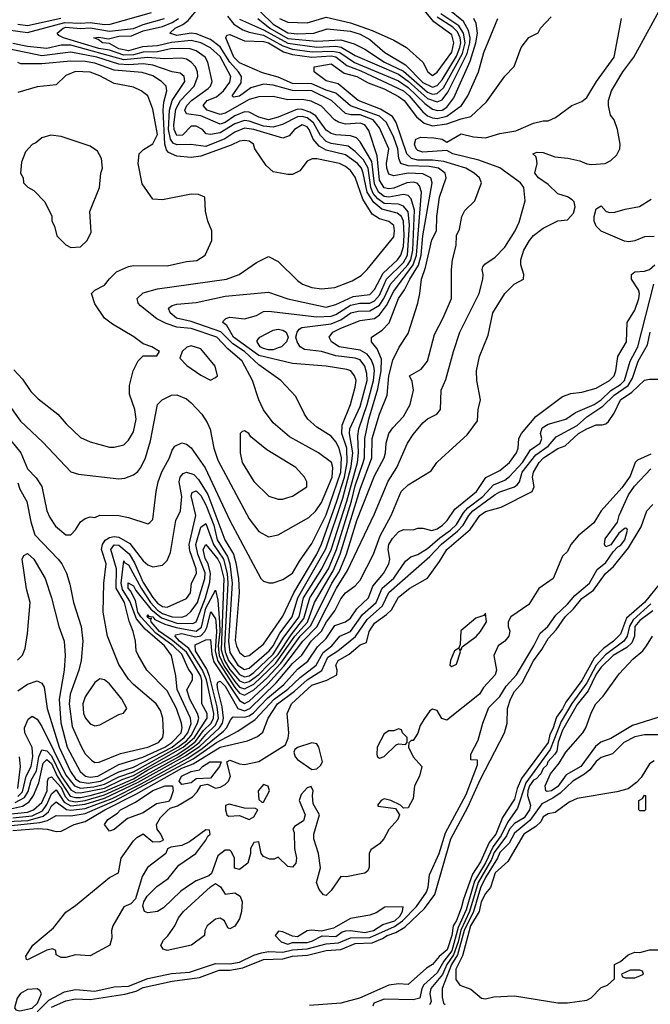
# Model space of a CAD drawing. Header units: inches. Extents: x 2348341 to 2479810, y 460419 to 613669.
# Tile 556 of 656: x 2436338 to 2438954, y 550505 to 554586. Entities that reach past the tile are written whole.
import ezdxf

# ---------------------------------------------------------------- set-up
doc = ezdxf.new("R2010")
doc.units = ezdxf.units.IN
doc.header["$MEASUREMENT"] = 0
doc.layers.add('C4535', color=7, linetype='Continuous')

msp = doc.modelspace()

# ---------------------------------------------------------------- linework, layer by layer
at = {"layer": 'C4535', "color": 2}
for points, elevation in [([(2436310, 551276.9), (2436390, 551286.1), (2436433, 551307), (2436450, 551332.4), (2436470, 551376.5), (2436490, 551393), (2436522.2, 551342.2), (2436550, 551327.4), (2436610, 551333.7), (2436690, 551358.9), (2436830, 551424.8), (2437025.9, 551534.1), (2437085.6, 551574.4), (2437166.5, 551650), (2437179.3, 551670), (2437183.4, 551690), (2437177.8, 551737.8), (2437160.2, 551810), (2437157.2, 551830), (2437160.5, 551839.5), (2437170, 551844.6), (2437190, 551822.6), (2437243.6, 551730), (2437270, 551721.2), (2437293.3, 551730), (2437402.5, 551837.4), (2437470, 551916.5), (2437507.9, 551952.1), (2437547.1, 552010), (2437589.4, 552050.6), (2437610.8, 552090), (2437644.8, 552135.2), (2437670, 552184.9), (2437690, 552210.6), (2437730, 552238.8), (2437750, 552262.8), (2437806, 552370), (2437833.4, 552446.6), (2437878.4, 552530), (2437920.9, 552630), (2437950, 552658), (2438044.7, 552715.3), (2438068.7, 552750), (2438088.7, 552770), (2438194.8, 552865.2), (2438236.5, 552923.5), (2438239.3, 552970), (2438249, 553010), (2438234, 553090), (2438233.2, 553130), (2438246, 553190), (2438282, 553278), (2438301.2, 553370), (2438350, 553451.3), (2438388.7, 553490), (2438428, 553510), (2438428.7, 553530), (2438417.2, 553570), (2438417.2, 553590), (2438429.3, 553630), (2438453.2, 553670), (2438470, 553690.8), (2438510, 553721), (2438570, 553751.3), (2438610, 553756), (2438635.8, 553784.2), (2438642.9, 553810), (2438637.6, 553830), (2438630, 553839.5), (2438611.1, 553851.1), (2438570, 553863.6), (2438530, 553902.9), (2438489.5, 553930), (2438475.1, 553950), (2438484, 553990), (2438482, 554010), (2438479, 554019), (2438466, 554030), (2438484, 554036), (2438510, 554034.9), (2438557.3, 554017.3), (2438612.1, 554012.1), (2438661.1, 554001.1), (2438690, 553988.2), (2438710, 553986), (2438766, 553990), (2438790, 554002), (2438814.6, 554025.4), (2438828, 554050), (2438828.7, 554070), (2438817.2, 554130), (2438804, 554170), (2438789.2, 554190), (2438781.2, 554230), (2438780.9, 554250), (2438792.3, 554290), (2438839.5, 554370), (2438885.6, 554430), (2439006.3, 554650)], 34), ([(2437250, 554588.2), (2437350, 554543.3), (2437450, 554487.8), (2437570, 554471.3), (2437650, 554475.4), (2437671.6, 554471.6), (2437730, 554437.1), (2437910, 554359.5), (2437950, 554330.8), (2438030, 554259.4), (2438070, 554245.6), (2438090, 554253.6), (2438114.2, 554285.8), (2438194, 554446), (2438205.5, 554490), (2438206.7, 554510), (2438200.3, 554540.3), (2438178.4, 554578.4), (2438114.7, 554630)], 54), ([(2437416.3, 554590), (2437450, 554574.9), (2437530, 554573), (2437610, 554595.6), (2437710, 554572.6), (2437800.2, 554540.2), (2437890, 554500.3), (2437942, 554470), (2438010.7, 554410), (2438031, 554370), (2438050, 554354.8), (2438070, 554368.2), (2438130, 554450.6), (2438139.3, 554490), (2438130, 554522.4), (2438056.5, 554576.5), (2438012.1, 554630)], 66), ([(2436287.4, 551312.6), (2436350, 551325.6), (2436376.7, 551343.3), (2436394.7, 551370), (2436417.6, 551422.4), (2436436, 551504), (2436450, 551518.9), (2436470, 551502.4), (2436493.6, 551450), (2436547.9, 551367.9), (2436570, 551361.9), (2436590, 551362.4), (2436630.6, 551370.6), (2436690, 551386.3), (2436810, 551439.6), (2436870, 551476.4), (2436990, 551538.9), (2437037.6, 551570), (2437066.7, 551593.3), (2437101.2, 551638.8), (2437131.8, 551670), (2437142.2, 551690), (2437143, 551710), (2437112.8, 551850), (2437097, 551890), (2437039.7, 551979.7), (2437001.4, 552010), (2436983.1, 552030), (2436984.2, 552035.8), (2437010, 552041.6), (2437067.3, 552027.3), (2437090, 552031.5), (2437106.7, 552050), (2437113.8, 552066.2), (2437131.3, 552131.3), (2437150, 552102), (2437151.4, 552091.5), (2437154.5, 552050), (2437148.9, 551970), (2437158.6, 551930), (2437230, 551817.2), (2437250, 551794.5), (2437270, 551786.2), (2437310, 551808.1), (2437363.3, 551856.7), (2437421.6, 551918.4), (2437502, 552030), (2437545.7, 552074.3), (2437633.3, 552250), (2437662.9, 552297.2), (2437693.6, 552370), (2437736.8, 552510), (2437810, 552694.8), (2437849.7, 552770), (2437855.6, 552790), (2437857.6, 552830), (2437869.6, 552870), (2437885.6, 552894.4), (2437930, 552940.7), (2437957.6, 552990), (2437971.8, 553050), (2437965.8, 553085.8), (2437955.3, 553110), (2438003.3, 553136.7), (2438029.5, 553170.5), (2438058.9, 553281.1), (2438095.1, 553350), (2438129.2, 553430), (2438129.2, 553550), (2438133.2, 553590), (2438149.3, 553650), (2438149.6, 553690.4), (2438162, 553718), (2438172.7, 553770), (2438184.8, 553795.2), (2438225.6, 553834.4), (2438254, 553910), (2438245.2, 553930), (2438222.7, 553950), (2438189.2, 553970), (2438097.1, 553997.1), (2438050, 554003), (2437990, 554003.2), (2437963, 554010), (2437943.5, 554030), (2437899.1, 554159.1), (2437884.7, 554184.7), (2437834.1, 554214.1), (2437742.4, 554250), (2437659.3, 554319.3), (2437610, 554332), (2437559, 554370), (2437559, 554390), (2437630, 554402), (2437683.7, 554363.7), (2437737.1, 554350), (2437784.1, 554324.1), (2437850, 554298.4), (2437910, 554267.7), (2437932.4, 554250), (2437983.4, 554183.4), (2438016.3, 554156.3), (2438050, 554146), (2438110, 554153.4), (2438170, 554174.9), (2438210, 554183.8), (2438275.1, 554244.9), (2438350, 554352), (2438388.9, 554391.1), (2438418, 554470), (2438450, 554512), (2438488.4, 554531.6), (2438498, 554550), (2438543.1, 554596.9)], 42), ([(2436290, 554543.6), (2436370, 554532.9), (2436525.8, 554574.2), (2436590, 554570.7), (2436630, 554574), (2436690, 554565.1), (2436712.7, 554567.3), (2436884.2, 554615.8)], 62), ([(2436290, 551293), (2436370, 551301.3), (2436395.4, 551310), (2436430, 551341.5), (2436452.3, 551390), (2436452.8, 551430), (2436458, 551442), (2436470, 551447.2), (2436510, 551403.8), (2436526.3, 551366.3), (2436541.5, 551350), (2436570, 551344.2), (2436610, 551349.7), (2436690, 551372.5), (2436812, 551428), (2436996.9, 551530), (2437058.3, 551570), (2437082.8, 551590), (2437110, 551623.3), (2437150, 551661.3), (2437162.8, 551690), (2437157.1, 551737.1), (2437124.9, 551864.9), (2437114, 551894), (2437067.3, 551970), (2437065.6, 551994.4), (2437110, 552015.9), (2437130, 552016), (2437135.4, 551955.4), (2437143.7, 551923.7), (2437250, 551763.5), (2437270, 551752), (2437290, 551761.1), (2437367.1, 551832.9), (2437434.2, 551905.8), (2437512.3, 552010), (2437570.8, 552069.2), (2437651.6, 552230), (2437697.3, 552302.7), (2437810, 552537.3), (2437866.9, 552673.1), (2437902.9, 552730), (2437946.6, 552830), (2437970, 552866.8), (2438010, 552914.8), (2438030, 552930.8), (2438068.7, 552950), (2438084, 552970), (2438086, 553050), (2438105.4, 553094.6), (2438137, 553210), (2438164.5, 553290), (2438243.6, 553450), (2438259.5, 553510), (2438260.9, 553530), (2438256, 553550), (2438259.3, 553560.7), (2438267.2, 553572.8), (2438310, 553600.7), (2438350, 553643), (2438393.3, 553710), (2438410, 553746), (2438434.8, 553834.8), (2438429.3, 553890), (2438415.1, 553910), (2438330, 553971.3), (2438243.1, 554003.1), (2438135.3, 554030), (2438110, 554043.7), (2438010, 554036.9), (2437990, 554043.6), (2437982.9, 554050), (2437975.1, 554070), (2437982, 554090), (2438001.5, 554098.5), (2438056.3, 554096.3), (2438090, 554091), (2438110, 554078), (2438170, 554113), (2438219.9, 554099.9), (2438270, 554096.4), (2438330, 554114.4), (2438395.6, 554124.4), (2438470, 554156), (2438510, 554166), (2438530, 554166), (2438560.2, 554179.8), (2438628, 554230), (2438670, 554246.8), (2438690, 554262.8), (2438731.2, 554330), (2438803.6, 554430), (2438834, 554590)], 38), ([(2436318.8, 551341.2), (2436357.7, 551362.3), (2436372.9, 551387.1), (2436385.8, 551434.2), (2436407.8, 551472.2), (2436418.1, 551530), (2436430, 551558.7), (2436450, 551554.7), (2436470, 551534.2), (2436510, 551451.8), (2436550, 551393.2), (2436570, 551382), (2436590, 551380.6), (2436690, 551401), (2436763.6, 551436.4), (2436810, 551452.8), (2437016.4, 551570), (2437062.9, 551610), (2437115.2, 551690), (2437115.7, 551710), (2437093.5, 551750), (2437093.7, 551846.3), (2437090, 551865.1), (2437030, 551964.1), (2436972.5, 552012.5), (2436918.1, 552050), (2436884, 552090), (2436881.5, 552098.5), (2436885.2, 552105.2), (2436877.1, 552102.9), (2436867.3, 552110), (2436870, 552120.7), (2436873, 552113), (2436890, 552110.8), (2436899, 552099), (2436940.7, 552080.7), (2436986.7, 552066.7), (2437070, 552051.7), (2437092.1, 552067.9), (2437110, 552146), (2437150, 552221), (2437159.7, 552179.7), (2437167.2, 552087.2), (2437168, 552050), (2437161.3, 551990), (2437165.7, 551950), (2437185.7, 551905.7), (2437230, 551843), (2437250, 551819.5), (2437270, 551812.5), (2437310, 551831.9), (2437400.8, 551919.2), (2437479.6, 552030), (2437531.3, 552088.7), (2437561, 552170), (2437638.9, 552301.1), (2437668.1, 552370), (2437750, 552640.4), (2437798.9, 552770), (2437800.7, 552850), (2437830, 552950.7), (2437862.4, 553030), (2437869.8, 553110), (2437885.8, 553174.2), (2437911.9, 553228.1), (2437950, 553284.7), (2437989.5, 553410), (2437998.4, 553450), (2438004.2, 553510), (2438021.6, 553558.4), (2438047, 553673), (2438067.6, 553710), (2438068.4, 553770), (2438079.7, 553850), (2438106.6, 553930), (2438103, 553950), (2438075.1, 553970), (2438036.5, 553976.5), (2437950, 553980.2), (2437919.6, 553990), (2437910.7, 554010.7), (2437906.8, 554050), (2437890, 554097.4), (2437859.2, 554159.2), (2437830, 554185), (2437710, 554228.8), (2437650, 554280.3), (2437610, 554293), (2437550, 554320.2), (2437470, 554321.5), (2437410, 554347.7), (2437344.7, 554364.8), (2437250, 554406.8), (2437225.7, 554430), (2437193.2, 554510), (2437198, 554522), (2437210, 554524), (2437270, 554498), (2437350, 554494.6), (2437370, 554489.2), (2437432.5, 554452.4), (2437470, 554440.9), (2437550, 554430.6), (2437630, 554435.4), (2437650, 554431.9), (2437695.7, 554395.7), (2437753.6, 554373.6), (2437930, 554290.2), (2437954.2, 554270), (2438010, 554203.6), (2438030, 554187.3), (2438050, 554178.5), (2438070, 554176.3), (2438110, 554185.4), (2438170.7, 554229.3), (2438196.9, 554270), (2438240.7, 554370), (2438263.6, 554450), (2438320.9, 554590)], 46), ([(2436328.9, 551931.1), (2436350, 551952), (2436360.2, 551979.8), (2436370, 552042), (2436381.1, 552170), (2436366.3, 552226.3), (2436347.8, 552350), (2436354.8, 552365.2), (2436370, 552372.7), (2436396.4, 552350), (2436443.1, 552270), (2436470.4, 552190), (2436500.4, 552070), (2436522.4, 552010), (2436526.7, 551950), (2436522.6, 551890), (2436502.4, 551770), (2436508.1, 551671.9), (2436535.2, 551570), (2436589.1, 551470), (2436610.7, 551450), (2436630, 551446.1), (2436662, 551450), (2436750, 551498), (2436848.5, 551528.5), (2436940.7, 551570), (2436969.8, 551590), (2437007.6, 551630), (2437012.7, 551650), (2437009.7, 551670), (2436988.3, 551730), (2436950, 551803.7), (2436866, 551890), (2436828.9, 551951.1), (2436821.2, 551970), (2436819, 552010), (2436809.2, 552050), (2436792.5, 552092.5), (2436772.7, 552170), (2436738.8, 552230), (2436740.2, 552310), (2436716.4, 552390), (2436730, 552408.8), (2436750, 552407.2), (2436792.3, 552372.3), (2436814.4, 552334.4), (2436850, 552252.9), (2436890, 552190.3), (2436910, 552167.6), (2436930, 552154), (2436950, 552150.3), (2437030, 552186), (2437047, 552210), (2437051.3, 552250), (2437071, 552290), (2437069.6, 552310), (2437043.6, 552383.6), (2437041.6, 552410), (2437068.2, 552530), (2437050, 552612), (2437053.8, 552626.2), (2437070, 552632.4), (2437090, 552614), (2437110, 552575.3), (2437142.7, 552490), (2437157.7, 552430), (2437200.1, 552360.1), (2437209.1, 552330), (2437220.1, 552250), (2437204.4, 552010), (2437210, 551962.6), (2437243.5, 551910), (2437270, 551892.3), (2437290, 551897.8), (2437372.3, 551970), (2437390, 551990.3), (2437417.5, 552042.5), (2437468.9, 552110), (2437492.2, 552190), (2437608, 552392), (2437678.2, 552601.9), (2437713.7, 552733.7), (2437720.2, 552790), (2437706, 552870), (2437707.3, 552890), (2437750, 552982.4), (2437779.5, 553090), (2437778.6, 553118.6), (2437770, 553149.4), (2437750, 553175.3), (2437730, 553182.8), (2437650, 553192.7), (2437590, 553209.8), (2437519.1, 553219.1), (2437501.6, 553230), (2437489.3, 553250), (2437484, 553270), (2437489, 553290), (2437497.2, 553302.8), (2437509, 553310), (2437630, 553325.4), (2437670, 553341.8), (2437712, 553370), (2437742, 553378), (2437790, 553379.3), (2437830, 553402.3), (2437849.2, 553430), (2437876.5, 553490), (2437948.6, 553570), (2437959.9, 553590), (2437968.2, 553630), (2437975.4, 553795.4), (2437962.6, 553842.6), (2437950, 553856.3), (2437930, 553860.4), (2437870, 553850.6), (2437850, 553852.3), (2437827.1, 553870), (2437810, 553905.1), (2437798.4, 553998.4), (2437750, 554079.5), (2437735.8, 554095.8), (2437710, 554104.8), (2437650, 554107.6), (2437630, 554113.5), (2437610, 554127.1), (2437566.7, 554186.7), (2437542.3, 554202.3), (2437510, 554213.6), (2437490, 554214.6), (2437410, 554180.9), (2437370, 554171.1), (2437330, 554182), (2437290, 554202), (2437270, 554203.1), (2437230, 554187.2), (2437190, 554159.4), (2437170, 554152.7), (2437090, 554187.2), (2437030, 554195.1), (2437022.6, 554210), (2437031.2, 554230), (2437051.2, 554250), (2437119.5, 554300.5), (2437129.6, 554310), (2437137, 554330), (2437118.4, 554410), (2437107.3, 554430), (2437070, 554456), (2437044.9, 554464.9), (2436970, 554465.7), (2436910, 554452.2), (2436850, 554451), (2436810, 554439.2), (2436770, 554437.8), (2436710, 554458.6), (2436666.7, 554466.7), (2436519.3, 554510), (2436500.1, 554520.1), (2436493.6, 554530), (2436518, 554550), (2436530, 554553.9), (2436590, 554549.4), (2436630, 554552.3), (2436710, 554537.6), (2436810, 554549.4), (2436850, 554566.1), (2436938.7, 554590)], 58), ([(2436330, 551366.4), (2436350, 551385.2), (2436364.3, 551450), (2436385, 551490), (2436392.1, 551532.1), (2436390, 551568.7), (2436359.7, 551630), (2436358.4, 551650), (2436372.9, 551687.1), (2436390, 551698.8), (2436410, 551686), (2436430, 551655.5), (2436530, 551455), (2436565.2, 551410), (2436590, 551400.9), (2436645.8, 551405.8), (2436690, 551417.2), (2436750, 551447.5), (2436810, 551468.2), (2436994.3, 551570), (2437030, 551597.3), (2437050, 551619), (2437076.3, 551670), (2437081.5, 551690), (2437075.5, 551710), (2437043.5, 551770), (2437031.5, 551808.5), (2437054.7, 551850), (2437055.3, 551870), (2437037.1, 551897.1), (2437010, 551956.5), (2436974.4, 551990), (2436902.5, 552042.5), (2436840.2, 552110), (2436828.5, 552130), (2436818, 552178), (2436798.2, 552218.1), (2436787.7, 552230), (2436788.6, 552251.4), (2436810, 552239.6), (2436820.1, 552220.1), (2436882.4, 552142.4), (2436926.8, 552106.8), (2436990, 552085), (2437056.5, 552083.5), (2437069.8, 552090.2), (2437075.8, 552104.2), (2437108.7, 552190), (2437126.3, 552253.7), (2437129.9, 552290), (2437119.6, 552330), (2437107.4, 552352.6), (2437099.2, 552390), (2437110, 552410.3), (2437160.1, 552350), (2437170.1, 552330), (2437184.3, 552270), (2437174.4, 551974.4), (2437187.5, 551930), (2437210, 551892.1), (2437250, 551845), (2437270, 551837), (2437290, 551842.1), (2437330, 551872), (2437410, 551954.1), (2437463.6, 552036.4), (2437516.7, 552103.3), (2437541.3, 552190), (2437618.9, 552310), (2437652.7, 552390), (2437714.6, 552590), (2437730, 552653.7), (2437763.2, 552750), (2437767.9, 552770), (2437769.9, 552850.1), (2437786.2, 552930), (2437823.8, 553056.2), (2437837.3, 553130), (2437838.5, 553178.5), (2437820.9, 553220.9), (2437798, 553250), (2437797.2, 553270), (2437841.7, 553298.3), (2437871.1, 553328.9), (2437909.8, 553430), (2437934.8, 553465.2), (2437956.2, 553510), (2437992.2, 553567.8), (2438003.4, 553610), (2438010.7, 553690), (2438048.4, 553910), (2438043.6, 553930), (2438010, 553946.6), (2437950, 553949), (2437890, 553938.9), (2437870, 553945.6), (2437860.4, 553970), (2437859.8, 553990), (2437869.5, 554050.5), (2437830, 554137.6), (2437804, 554170), (2437750, 554191.1), (2437711.4, 554191.4), (2437690, 554197.2), (2437631.1, 554251.1), (2437550, 554290.6), (2437470, 554291.9), (2437390, 554314.4), (2437350, 554318.4), (2437296.3, 554303.7), (2437250, 554268.7), (2437224.4, 554264.4), (2437219.5, 554270), (2437256.3, 554323.7), (2437258, 554350), (2437245.8, 554370), (2437209.9, 554409.9), (2437170, 554472.8), (2437130, 554503.5), (2437070, 554526.5), (2437050, 554529.1), (2436990, 554519.8), (2436960.9, 554530), (2436982.4, 554550), (2437014.7, 554565.3), (2437037.6, 554582.4), (2437070, 554621.7)], 50), ([(2436330, 554566.4), (2436370, 554560.9), (2436508.2, 554591.8)], 66), ([(2436330, 551803.8), (2436370, 551832.2), (2436410, 551845.5), (2436430, 551836), (2436439, 551819), (2436451.6, 551730), (2436502.5, 551570), (2436549.4, 551470), (2436570, 551439.7), (2436586.9, 551426.9), (2436621.8, 551421.8), (2436672.8, 551430), (2436750, 551468.5), (2436810, 551487.6), (2436971.1, 551570), (2437020.5, 551610), (2437035.6, 551630), (2437048.8, 551668.8), (2437047, 551690), (2436991.5, 551810), (2436985.6, 551865.6), (2436968, 551950), (2436939.2, 551990), (2436859.2, 552059.2), (2436822.7, 552102.7), (2436795.4, 552175.4), (2436764.5, 552224.5), (2436759.6, 552250), (2436770, 552342.8), (2436774.6, 552334.6), (2436790, 552326), (2436841.5, 552230), (2436881.3, 552170), (2436910, 552138.4), (2436930, 552124.6), (2436970, 552111), (2437010, 552109.4), (2437030, 552116), (2437050, 552133.4), (2437075.8, 552170), (2437105.4, 552270), (2437107, 552293), (2437077.7, 552370), (2437068.1, 552410), (2437090, 552482), (2437110, 552497), (2437141.6, 552410), (2437182.9, 552350), (2437198.2, 552290), (2437202, 552250), (2437187.1, 551990), (2437190, 551966), (2437204.4, 551930), (2437250, 551870.9), (2437270, 551862.4), (2437290, 551866.4), (2437310, 551880.5), (2437390, 551956.1), (2437433.9, 552026.1), (2437496.7, 552110), (2437515.3, 552190), (2437591.9, 552310), (2437630, 552388.8), (2437694.4, 552590), (2437739.3, 552750), (2437743.4, 552790), (2437740.6, 552859.4), (2437744.8, 552890), (2437779.9, 552990), (2437805.6, 553090), (2437809.8, 553129.8), (2437806.5, 553150), (2437796.5, 553176.5), (2437779.7, 553199.7), (2437750, 553215.5), (2437662.7, 553230), (2437631.8, 553250), (2437621.2, 553270), (2437637.6, 553290), (2437670, 553306.5), (2437750, 553338.5), (2437810, 553347.6), (2437830, 553362.3), (2437859.3, 553400.6), (2437890, 553460.9), (2437970.6, 553569.4), (2437983.4, 553610), (2438004.2, 553870), (2437997.1, 553897.1), (2437987.3, 553907.3), (2437970, 553911.9), (2437944, 553910), (2437890, 553887.1), (2437870, 553884.4), (2437850, 553888.8), (2437830, 553920.9), (2437821.2, 554021.2), (2437786.5, 554126.5), (2437770, 554149.6), (2437750, 554156.4), (2437690, 554153.1), (2437660.3, 554160.3), (2437643.7, 554170), (2437590, 554227.6), (2437547.6, 554247.6), (2437510, 554255.3), (2437450, 554254), (2437390, 554267), (2437330, 554265.6), (2437290, 554255.1), (2437190, 554198.5), (2437170, 554192.1), (2437115.6, 554210), (2437098.7, 554230), (2437115.6, 554250), (2437153.9, 554266.1), (2437183.5, 554290), (2437210, 554326), (2437214.2, 554350), (2437170, 554432.9), (2437130, 554468.7), (2437090, 554488.9), (2437050, 554498.7), (2436968.4, 554491.6), (2436910, 554476.5), (2436847.2, 554472.8), (2436790, 554456.1), (2436750, 554465.3), (2436710, 554486.2), (2436682, 554490), (2436663.9, 554503.9), (2436646, 554510), (2436667, 554513), (2436706.4, 554506.4), (2436750, 554516.8), (2436802, 554518), (2436850, 554539.8), (2436930, 554557), (2436970, 554573.2), (2436996.8, 554590)], 54), ([(2437199.6, 554599.6), (2437226.6, 554566.6), (2437263.4, 554543.4), (2437290, 554533.2), (2437350, 554520.7), (2437430, 554477.7), (2437470, 554464), (2437551.6, 554451.6), (2437635.5, 554455.5), (2437665.7, 554450), (2437727.5, 554407.5), (2437910, 554332.3), (2437950, 554304.2), (2438018.1, 554238.1), (2438050, 554215), (2438071.3, 554208.7), (2438090, 554211.2), (2438110, 554222.4), (2438139, 554261), (2438206.7, 554413.3), (2438229.9, 554490), (2438236.8, 554530), (2438231.1, 554570), (2438222, 554590)], 50), ([(2437325.7, 554590), (2437376.3, 554550), (2437450, 554507.2), (2437570, 554496.8), (2437670, 554501.5), (2437725.8, 554485.8), (2437770, 554463.6), (2437851.8, 554410), (2437930, 554372.2), (2438030, 554285.8), (2438050, 554277), (2438070, 554279), (2438096.3, 554303.7), (2438174.7, 554445.3), (2438186.3, 554490), (2438179.6, 554530), (2438160.2, 554560.2), (2438085.7, 554610)], 58), ([(2437337.4, 554617.4), (2437390, 554567.3), (2437450, 554531), (2437490, 554527.4), (2437558, 554530), (2437612.9, 554547.1), (2437710, 554538), (2437750, 554525.4), (2437790, 554503.2), (2437852.7, 554450), (2437938.2, 554398.2), (2438010, 554325.5), (2438050, 554305.7), (2438070, 554312.3), (2438090, 554335.8), (2438150, 554434.4), (2438164.5, 554470), (2438167.5, 554490), (2438165.2, 554510), (2438154.5, 554534.5), (2438134.7, 554554.7), (2438070, 554595.9)], 62), ([(2436301.1, 552841.1), (2436343.1, 552790), (2436370, 552724), (2436406.2, 552686.2), (2436430.4, 552650.3), (2436450.4, 552550.4), (2436462.9, 552522.9), (2436486.1, 552486.1), (2436530, 552450.8), (2436550, 552451), (2436570, 552471.3), (2436590, 552504.7), (2436610, 552518), (2436630, 552524.7), (2436650, 552522), (2436670, 552532), (2436750, 552531), (2436790, 552522.8), (2436870, 552496), (2436878.6, 552501.4), (2436890, 552514), (2436904.5, 552630), (2436912.3, 552670), (2436927.9, 552712.1), (2436959, 552770), (2436970, 552802), (2436982, 552818), (2437010, 552831.3), (2437030, 552826), (2437050, 552811), (2437107.7, 552727.7), (2437210.3, 552510.3), (2437338, 552270), (2437350, 552258), (2437371.6, 552251.6), (2437390, 552251.3), (2437430, 552264.7), (2437470, 552291.3), (2437498.4, 552341.6), (2437550, 552414.8), (2437610, 552533.7), (2437670.4, 552710), (2437672.5, 552770), (2437663.9, 552810), (2437650, 552835.6), (2437630, 552859.5), (2437570, 552897.2), (2437534, 552930), (2437519, 552950), (2437483.1, 553023.1), (2437421.2, 553090), (2437330, 553154.5), (2437270, 553209.8), (2437222.2, 553242.2), (2437171.8, 553291.8), (2437050, 553334.6), (2436988.1, 553348.1), (2436961.6, 553370), (2436955.1, 553390), (2436970, 553401.6), (2436990, 553406.7), (2437070, 553413), (2437190, 553439.5), (2437370, 553456.4), (2437450, 553428.8), (2437610, 553394.6), (2437650, 553404.4), (2437721.9, 553438.1), (2437790, 553447.1), (2437810, 553467.2), (2437845.2, 553534.8), (2437904.7, 553590), (2437919.3, 553610), (2437930, 553646), (2437932.7, 553692.7), (2437930.5, 553750), (2437921.5, 553770), (2437903.6, 553783.6), (2437840.4, 553800.4), (2437807.2, 553827.2), (2437779.9, 553870), (2437763.4, 553950), (2437755.9, 553970), (2437739.8, 553990), (2437690, 554024.8), (2437610, 554044.4), (2437580.8, 554060.8), (2437555.6, 554090), (2437539.1, 554130), (2437530, 554141.3), (2437510, 554149.6), (2437478, 554130), (2437455.5, 554104.5), (2437430, 554095.1), (2437310, 554130.5), (2437270, 554135.7), (2437230, 554119.8), (2437188.4, 554091.6), (2437110, 554059.8), (2437048.6, 554068.6), (2436990, 554066.2), (2436974.4, 554074.4), (2436963.6, 554090), (2436956, 554130), (2436959.6, 554210), (2436969.9, 554250.1), (2437023.5, 554330), (2437020.7, 554350), (2437003.3, 554363.3), (2436970, 554369.7), (2436890, 554397.3), (2436850, 554402.2), (2436790, 554398.1), (2436750, 554400.8), (2436658.4, 554430), (2436550, 554451.4), (2436430, 554436.3), (2436290, 554464.6)], 66), ([(2436330, 552666), (2436339.2, 552639.2), (2436368, 552588), (2436383.9, 552503.9), (2436400.5, 552450), (2436497.3, 552350), (2436513, 552330), (2436532.1, 552292.1), (2436546.6, 552246.6), (2436561.6, 552170), (2436593.4, 552070), (2436599.3, 552010), (2436592.4, 551930), (2436583.7, 551890), (2436546.9, 551790), (2436543.2, 551750), (2436555.5, 551655.5), (2436593, 551573), (2436610, 551542.8), (2436635.9, 551515.9), (2436650, 551507.3), (2436667.9, 551507.9), (2436755.8, 551544.2), (2436869, 551570), (2436914.5, 551590), (2436931.8, 551610), (2436935.1, 551630), (2436931.8, 551690), (2436922.3, 551722.3), (2436904.5, 551750), (2436810, 551829.6), (2436790, 551852.3), (2436750, 551913.2), (2436702, 552030), (2436684.5, 552130), (2436686.6, 552250), (2436696.9, 552330), (2436678, 552390), (2436681, 552410), (2436692.1, 552427.9), (2436710, 552439.7), (2436730, 552443.5), (2436750, 552440.6), (2436794.9, 552414.9), (2436850, 552342), (2436870, 552326), (2436890, 552318), (2436930, 552324.7), (2436950, 552344.7), (2436963.3, 552376.7), (2436986, 552510), (2437005.2, 552550), (2437011, 552609), (2436999.2, 552670), (2437004, 552690), (2437015.5, 552704.5), (2437030, 552710.2), (2437060.7, 552700.7), (2437080.4, 552680.4), (2437118, 552618), (2437188.5, 552430), (2437224.3, 552370), (2437234.2, 552334.2), (2437246, 552270), (2437248.4, 552211.6), (2437232, 552012), (2437237, 551990), (2437250, 551963), (2437270, 551946.7), (2437290, 551950.4), (2437350, 551997.6), (2437430, 552112.7), (2437475.8, 552210), (2437570, 552370.3), (2437590, 552412.4), (2437654, 552590), (2437684.8, 552690), (2437696.1, 552750), (2437694.7, 552810), (2437674.6, 552870), (2437675.2, 552904.8), (2437710, 552991.3), (2437730, 553062), (2437733.3, 553090), (2437727, 553110), (2437712.3, 553130), (2437695.6, 553135.6), (2437610, 553149.7), (2437470, 553160.7), (2437330, 553193.2), (2437225, 553270), (2437197.8, 553317.8), (2437181.2, 553330), (2437183.2, 553336.8), (2437192.7, 553347.3), (2437210, 553353), (2437270, 553346), (2437320.9, 553359.1), (2437350, 553375.5), (2437370, 553378), (2437570, 553354.4), (2437630, 553356.3), (2437650, 553363.5), (2437710, 553402.7), (2437749.2, 553410.8), (2437790, 553411), (2437810, 553420.2), (2437830, 553444), (2437859.9, 553510), (2437930, 553579.7), (2437946.9, 553610), (2437955.5, 553735.5), (2437950, 553789.4), (2437930, 553813.3), (2437910, 553820.3), (2437850, 553824.3), (2437823.2, 553843.2), (2437805, 553865), (2437794.2, 553890), (2437784, 553970), (2437764.5, 554004.5), (2437730, 554039.2), (2437700.7, 554060.7), (2437630, 554071.7), (2437610, 554080.8), (2437585.7, 554105.7), (2437557.4, 554157.4), (2437530, 554178.1), (2437510, 554183.9), (2437490, 554182.6), (2437428.9, 554151.1), (2437390, 554140.6), (2437350, 554143.6), (2437290, 554165.2), (2437270, 554168.2), (2437230, 554153.2), (2437170, 554116.2), (2437130, 554109.7), (2437111.8, 554111.8), (2437096, 554130), (2437070, 554144.5), (2437050, 554143.7), (2437013.2, 554106.8), (2436990, 554106), (2436978.5, 554130), (2436977, 554150), (2436985.5, 554214.5), (2437005, 554250), (2437062.2, 554310), (2437076.8, 554350), (2437075.3, 554370), (2437066.9, 554390), (2437050, 554409.7), (2437030, 554422), (2437010, 554426.6), (2436937, 554423), (2436870, 554429.2), (2436770, 554419.5), (2436550, 554479.6), (2436510, 554479.5), (2436450, 554465.8), (2436370, 554474.8), (2436310, 554486.9)], 62), ([(2436283.1, 553003.1), (2436342, 552922), (2436434.6, 552834.6), (2436550, 552711.3), (2436582, 552702), (2436750, 552683), (2436774.2, 552685.8), (2436810, 552699.1), (2436827.7, 552712.3), (2436840.9, 552730), (2436859.5, 552770), (2436880.5, 552839.5), (2436909.5, 552990.5), (2436929.4, 553010.6), (2436968, 553030), (2436990, 553030.7), (2437030, 553014), (2437050, 552997.3), (2437094, 552950), (2437116.1, 552916.1), (2437128.3, 552888.3), (2437143.1, 552810), (2437159.9, 552759.9), (2437290, 552517.3), (2437330, 552464), (2437370, 552442.8), (2437410, 552450.8), (2437537.1, 552522.9), (2437566.6, 552550), (2437590, 552584), (2437634.8, 552690), (2437637.4, 552730), (2437630.9, 552750.9), (2437577.2, 552790), (2437456.9, 552856.9), (2437390, 552914), (2437350, 552968.7), (2437329.6, 553009.6), (2437303.7, 553090), (2437260.5, 553170), (2437201.7, 553221.7), (2437155.4, 553270), (2437050, 553305.7), (2436990, 553310.8), (2436945.7, 553325.7), (2436906.3, 553346.3), (2436839.5, 553399.5), (2436829.2, 553410), (2436826, 553430), (2436850, 553453), (2436909.6, 553470.4), (2437195.3, 553510), (2437248.7, 553530), (2437320.2, 553579.8), (2437370, 553604.7), (2437410, 553582.8), (2437490, 553504), (2437511, 553490), (2437550, 553475.5), (2437590, 553470.5), (2437644.8, 553475.2), (2437717.2, 553502.8), (2437754.2, 553525.8), (2437779, 553550), (2437890, 553686), (2437892.8, 553710), (2437890, 553732.3), (2437870, 553749.5), (2437830, 553760.5), (2437799.7, 553779.8), (2437761.8, 553841.8), (2437730, 553932.3), (2437710, 553960.7), (2437690, 553977.4), (2437664, 553990), (2437570, 554009.5), (2437550.6, 554009.4), (2437530, 553999), (2437500.4, 553959.6), (2437470, 553944.5), (2437450, 553943.7), (2437390, 553955.1), (2437361, 553981), (2437313.2, 554050), (2437308, 554070), (2437290, 554082), (2437270, 554085.2), (2437250, 554082), (2437214.9, 554065.1), (2437090, 554019.8), (2437050, 554014.7), (2436990, 554019.5), (2436955.6, 554035.6), (2436946.8, 554046.8), (2436940.3, 554070), (2436933.9, 554210), (2436936.4, 554243.6), (2436948, 554290), (2436945.1, 554310), (2436926.6, 554330), (2436890, 554352.8), (2436846.3, 554366.3), (2436730, 554375.7), (2436650, 554405.3), (2436610, 554412.2), (2436550, 554414), (2436430, 554402), (2436343.2, 554403.2), (2436330, 554408.7)], 70), ([(2436313.7, 553133.7), (2436350, 553096), (2436384.7, 553044.7), (2436414.2, 553014.2), (2436496, 552950), (2436530.8, 552910), (2436590, 552854), (2436630, 552836.3), (2436710, 552814), (2436730, 552814), (2436770, 552824), (2436790, 552842.8), (2436810, 552878), (2436820.9, 552930), (2436816, 552970), (2436792.9, 553032.9), (2436793.2, 553070), (2436809, 553130), (2436830, 553172), (2436850, 553192), (2436907.3, 553192.7), (2436918, 553210), (2436886, 553230), (2436850, 553242), (2436811.6, 553271.6), (2436723.2, 553323.2), (2436690, 553348.7), (2436650, 553408), (2436635.3, 553450), (2436650, 553464.7), (2436690, 553484.7), (2436710, 553511.3), (2436740.2, 553539.8), (2436790, 553562.8), (2436810, 553567.3), (2436950, 553564.9), (2437030, 553582.8), (2437072.5, 553587.5), (2437108, 553610), (2437135.3, 553670), (2437135.3, 553710), (2437118, 553750), (2437108.4, 553791.6), (2437106, 553850), (2437080.4, 553860.4), (2437050, 553862), (2436930, 553839), (2436890, 553842), (2436845.6, 553905.6), (2436829.4, 553989.4), (2436834, 554030), (2436852.1, 554047.9), (2436890, 554070.6), (2436909.7, 554110), (2436890, 554215.3), (2436869.3, 554269.3), (2436842, 554290), (2436810, 554306), (2436730, 554320.9), (2436670, 554353), (2436630, 554367.8), (2436569.1, 554370.9), (2436530, 554354.5), (2436490, 554316), (2436410, 554307.3), (2436330, 554284)], 74), ([(2438970, 553687.6), (2438930, 553685.6), (2438890, 553669.6), (2438864.8, 553664.8), (2438847.3, 553667.3), (2438750, 553709.3), (2438729, 553730), (2438721.2, 553750), (2438721.2, 553770), (2438730, 553802), (2438750, 553814), (2438770.9, 553790.9), (2438786, 553786), (2438807.1, 553787.1), (2438850, 553800.5), (2438909.1, 553810.9), (2438958, 553842)], 30), ([(2436110, 551254.3), (2436373.5, 551266.5), (2436435.9, 551284.1), (2436457.2, 551302.8), (2436470, 551327.4), (2436490, 551344), (2436532.2, 551312.2), (2436550, 551309), (2436610, 551316), (2436721.7, 551358.3), (2436841.3, 551418.7), (2437034.9, 551525.1), (2437095.5, 551564.5), (2437183.5, 551636.5), (2437196.5, 551650), (2437214.3, 551685.7), (2437224.2, 551695.8), (2437270, 551695.1), (2437290, 551700.4), (2437307.8, 551712.2), (2437366.2, 551773.8), (2437434, 551830), (2437490, 551893.6), (2437533.7, 551926.3), (2437573.3, 551986.7), (2437610, 552020.3), (2437645.8, 552074.2), (2437690, 552090.4), (2437710, 552104.9), (2437736.1, 552143.9), (2437784.7, 552190), (2437802.9, 552237.1), (2437847.6, 552290), (2437869.6, 552330), (2437873.7, 552350), (2437866.6, 552390), (2437869.8, 552410), (2437884.3, 552435.7), (2437910, 552463.1), (2437930, 552472.7), (2437970, 552471), (2437990, 552478), (2438010, 552478), (2438048.1, 552468.1), (2438070, 552475.5), (2438092, 552490), (2438111.8, 552510), (2438142.7, 552557.3), (2438232.6, 552630), (2438271.8, 552688.2), (2438330, 552716.4), (2438369.3, 552750), (2438398.4, 552790), (2438406, 552810), (2438409, 552850), (2438419, 552870), (2438478.9, 552941.1), (2438590, 553023.8), (2438623.6, 553036.4), (2438670, 553042), (2438730, 553058.8), (2438784, 553090), (2438804, 553110), (2438811.6, 553130), (2438819, 553190), (2438855.1, 553250), (2438858, 553330), (2438890, 553381), (2438906.3, 553430), (2438909.6, 553450), (2438905.3, 553465.3), (2438876.2, 553510), (2438876, 553530), (2438890, 553540.5), (2438930, 553543.7), (2438950, 553550.4), (2438973, 553570)], 30), ([(2436250, 551240.1), (2436421.5, 551258.5), (2436453.5, 551266.5), (2436490, 551287.2), (2436550, 551286.3), (2436610, 551295.1), (2436731.7, 551348.3), (2437058.1, 551521.9), (2437154, 551590), (2437242.6, 551637.4), (2437315, 551685), (2437394, 551770), (2437450, 551810.2), (2437501.4, 551858.6), (2437567.6, 551910), (2437596.7, 551963.3), (2437633.3, 551990), (2437666, 552030), (2437710.4, 552049.6), (2437760, 552120), (2437817.4, 552170), (2437841.4, 552230), (2437890, 552270.3), (2437938.7, 552341.3), (2437960.8, 552359.2), (2437990, 552369.1), (2438030, 552393.6), (2438081.4, 552438.6), (2438125.8, 552470), (2438150, 552493.6), (2438178.5, 552541.5), (2438197, 552563), (2438259.8, 552610), (2438302.9, 552657.1), (2438350, 552677.6), (2438370, 552691.7), (2438423.5, 552750), (2438457.6, 552802.4), (2438496.9, 552830), (2438504, 552850), (2438498.9, 552870), (2438505.9, 552894.1), (2438530, 552908.9), (2438604, 552930), (2438643.1, 552956.9), (2438720.5, 552990), (2438749.8, 553010), (2438790, 553048), (2438830, 553073), (2438846.2, 553090), (2438870.6, 553170), (2438902.3, 553230), (2438968.2, 553490)], 26), ([(2436310, 551224.6), (2436412.9, 551232.9), (2436452, 551230), (2436490, 551220.7), (2436510, 551222.8), (2436564, 551250), (2436610, 551261.7), (2436691, 551310), (2436822.8, 551377.2), (2437010, 551482.9), (2437058, 551502), (2437170, 551570.2), (2437282.9, 551597.1), (2437324.7, 551615.3), (2437347, 551633), (2437368.4, 551690), (2437408, 551750), (2437477.8, 551802.2), (2437530, 551849.4), (2437591.2, 551888.8), (2437616.4, 551943.6), (2437657.7, 551970), (2437730.4, 552029.6), (2437779.9, 552100.1), (2437843.5, 552156.5), (2437870, 552211.5), (2438038.7, 552361.3), (2438087.8, 552412.2), (2438154.3, 552465.7), (2438178.3, 552490), (2438201.4, 552530), (2438218.4, 552550), (2438310, 552617.3), (2438330, 552629), (2438390.7, 552649.3), (2438402, 552658), (2438411.1, 552670), (2438422.5, 552710), (2438478.4, 552781.6), (2438530, 552818.4), (2438564, 552856), (2438650, 552903.8), (2438690, 552939.2), (2438756.4, 552983.6), (2438804.1, 553030), (2438861.8, 553070), (2438879.9, 553100.1), (2438902.9, 553170), (2438942.4, 553237.6), (2438954, 553290)], 22), ([(2438955.5, 552784.5), (2438900.4, 552759.6), (2438890.8, 552750), (2438870, 552694), (2438835.3, 552644.7), (2438750.5, 552550), (2438719.9, 552500.1), (2438654, 552446), (2438624.7, 552410), (2438610, 552382), (2438590, 552362), (2438550.3, 552269.7), (2438491.8, 552228.2), (2438450, 552162), (2438376, 552110), (2438364.7, 552090), (2438364.7, 552070), (2438370.7, 552050.7), (2438367.3, 552030), (2438350.7, 552010), (2438322.8, 551990), (2438304.9, 551950), (2438316.4, 551890), (2438310.4, 551870), (2438262, 551818), (2438245.5, 551790), (2438110, 551682.7), (2438089.5, 551689.5), (2438070, 551722), (2438050, 551728), (2438039.6, 551720.4), (2438014.4, 551685.6), (2437999.8, 551660.2), (2437990, 551628), (2437970, 551598), (2437962, 551598), (2437952, 551588), (2437951.3, 551570), (2437970.8, 551530), (2438006.8, 551490), (2437997.1, 551450), (2437975.5, 551410), (2437970, 551358), (2437950, 551319), (2437930, 551318), (2437918, 551330), (2437878, 551350), (2437850, 551356), (2437838, 551350), (2437822, 551330), (2437825.4, 551325.4), (2437896.9, 551316.9), (2437914, 551290), (2437906.8, 551270), (2437870, 551229.3), (2437848.2, 551190), (2437830, 551169.4), (2437795.2, 551144.8), (2437788, 551130), (2437787.5, 551072.5), (2437782, 551058), (2437770, 551048.7), (2437754.8, 551045.2), (2437693.6, 551033.6), (2437670, 551034), (2437630, 550976), (2437610, 550955.3), (2437598, 550958), (2437580.1, 550980.1), (2437569.6, 551010), (2437586, 551070), (2437577.4, 551130), (2437558.7, 551190), (2437558.4, 551210), (2437582, 551290), (2437555.1, 551335.1), (2437552.3, 551370), (2437556, 551390), (2437547.3, 551407.3), (2437530, 551402), (2437505.8, 551374.2), (2437497.3, 551350), (2437522.8, 551290), (2437515.2, 551264.8), (2437478, 551242), (2437471.3, 551230), (2437476.8, 551216.8), (2437478.4, 551150), (2437486, 551110), (2437483, 551090), (2437470, 551072.7), (2437450, 551076), (2437410, 551114), (2437393.4, 551106.6), (2437373.7, 551106.3), (2437350, 551117.2), (2437339.3, 551130), (2437330, 551178), (2437310, 551175.3), (2437306, 551170), (2437294.8, 551150), (2437294.8, 551130), (2437284, 551090), (2437250, 551064), (2437229.3, 551069.3), (2437229.3, 551110), (2437217, 551137), (2437210, 551144), (2437190, 551144), (2437160.5, 551119.5), (2437133.2, 551046.8), (2437122.5, 551037.5), (2437070, 551016.9), (2437041.8, 550998.2), (2437007, 550973), (2436934.9, 550905.1), (2436910.4, 550889.7), (2436870, 550883.7), (2436855.3, 550890), (2436849, 550911), (2436852.7, 550930), (2436867.3, 550952.7), (2436906.5, 550993.5), (2436954, 551026), (2436998.4, 551081.6), (2437069, 551130), (2437110, 551184.7), (2437118, 551202), (2437128, 551210), (2437126, 551226), (2437110, 551228), (2437042, 551178), (2437010, 551162.7), (2436964.7, 551155.3), (2436951.3, 551148.7), (2436944.7, 551130), (2436868.5, 551071.5), (2436846, 551034), (2436818.8, 550941.2), (2436798.8, 550921.2), (2436770, 550909), (2436724, 550830), (2436718.8, 550810), (2436719.8, 550780.2), (2436711.3, 550750), (2436630, 550705.2), (2436570, 550709.3), (2436530, 550699), (2436510, 550699), (2436489.3, 550709.3), (2436488, 550728), (2436474.6, 550734.6), (2436450, 550729), (2436370, 550689.2), (2436366, 550690), (2436364, 550704), (2436393.2, 550750), (2436477.7, 550822.3), (2436530, 550886.8), (2436570, 550914), (2436710, 551030.8), (2436748, 551050), (2436759.3, 551110), (2436810, 551182.8), (2436823.9, 551196.1), (2436850, 551210.8), (2436890, 551178), (2436920.4, 551179.6), (2436934.6, 551185.4), (2436924, 551210), (2436908.7, 551230), (2436905.2, 551250), (2436921.7, 551278.3), (2436950, 551306.8), (2436962.7, 551317.3), (2436992.1, 551327.9), (2437054.8, 551365.2), (2437074.2, 551385.8), (2437090, 551412), (2437116.9, 551416.9), (2437150, 551401), (2437170, 551404.7), (2437190, 551416), (2437204, 551430), (2437212.7, 551450), (2437198, 551510), (2437210, 551516), (2437250, 551501), (2437270, 551498.8), (2437329.4, 551510.6), (2437440.2, 551579.8), (2437452.1, 551607.9), (2437454.5, 551630), (2437447.3, 551710), (2437466, 551750), (2437550, 551826.7), (2437612.4, 551847.6), (2437653.2, 551870), (2437655.1, 551890), (2437649.7, 551910), (2437659.5, 551930), (2437704.4, 551955.6), (2437750, 551994.4), (2437776, 552004), (2437787.4, 552050), (2437810, 552083.7), (2437860.1, 552119.9), (2437879.8, 552140.2), (2437910, 552192), (2437956, 552230), (2438029.6, 552270.4), (2438080.1, 552339.9), (2438109.7, 552390), (2438207.3, 552472.7), (2438246.3, 552530), (2438270, 552546.7), (2438335.2, 552564.8), (2438463.7, 552630), (2438471.6, 552650), (2438464.7, 552690), (2438469.7, 552710), (2438492.8, 552750), (2438511.5, 552770), (2438570, 552808.5), (2438600.1, 552819.9), (2438655.6, 552870), (2438690, 552890.3), (2438730, 552906.8), (2438754, 552906), (2438769, 552911), (2438780.4, 552919.6), (2438804.7, 552955.3), (2438829.7, 553010), (2438877.8, 553042.2), (2438930, 553090.8), (2438950, 553096), (2438990, 553096)], 18), ([(2436410, 550473.4), (2436458.7, 550521.3), (2436524.1, 550555.9), (2436570, 550566.4), (2436650, 550558.7), (2436730, 550576.5), (2436790, 550579.2), (2436870, 550611), (2436967.7, 550632.3), (2437042, 550638), (2437150, 550673.9), (2437210, 550673.1), (2437250, 550679.2), (2437310, 550708), (2437341.8, 550718.2), (2437370, 550723.9), (2437430, 550721.4), (2437470, 550730.1), (2437530, 550733.9), (2437610, 550755.9), (2437660.8, 550759.2), (2437710, 550780.8), (2437790, 550781.9), (2437893.4, 550826.6), (2437926.4, 550850), (2437984.4, 550910), (2438026, 550970), (2438032.5, 550990), (2438038.2, 551041.8), (2438078.2, 551130), (2438104.5, 551215.5), (2438190, 551374.9), (2438237.6, 551497.6), (2438236.5, 551516.5), (2438210, 551518), (2438210, 551542), (2438240.1, 551599.9), (2438258.9, 551670), (2438284.7, 551735.2), (2438330, 551780.3), (2438356.2, 551823.8), (2438399.3, 551870), (2438470.8, 551990), (2438497, 552043), (2438528.2, 552070), (2438562.5, 552117.5), (2438610, 552162.8), (2438640.5, 552199.5), (2438701.8, 552250), (2438733.4, 552306.6), (2438770, 552335.3), (2438800.3, 552379.7), (2438819.3, 552400.7), (2438830, 552406.3), (2438847.6, 552430), (2438859.3, 552470), (2438856.6, 552476.6), (2438850, 552478), (2438823.1, 552456.9), (2438790.7, 552409.3), (2438770, 552401.2), (2438763.7, 552410), (2438766.7, 552433.3), (2438817.4, 552502.6), (2438824.7, 552530), (2438863.3, 552616.7), (2438887.8, 552652.2), (2438955.6, 552724.4)], 18), ([(2436470, 550492.3), (2436530, 550519.6), (2436570, 550527.2), (2436630, 550524.9), (2436773.8, 550546.2), (2436821.3, 550558.7), (2436850, 550574), (2436970, 550600.7), (2437083.6, 550616.4), (2437165.5, 550645.5), (2437210, 550646.7), (2437264.2, 550655.8), (2437350, 550690.9), (2437430, 550692.6), (2437470, 550703.9), (2437531.9, 550708.1), (2437610, 550727.4), (2437670, 550731.8), (2437730, 550756.1), (2437800.2, 550759.8), (2437843, 550777), (2437862.4, 550790), (2437898, 550802), (2437935.7, 550824.3), (2438017.7, 550902.3), (2438060.3, 550959.7), (2438126.6, 551190), (2438197.7, 551322.3), (2438250, 551437.6), (2438348.6, 551630), (2438360.5, 551670), (2438362, 551730), (2438373.6, 551770), (2438390, 551801.6), (2438422.8, 551837.2), (2438470, 551928), (2438504.4, 551975.6), (2438530, 552021.3), (2438563.9, 552056.1), (2438601, 552110), (2438635.9, 552144.1), (2438670, 552186.3), (2438718.4, 552221.6), (2438768.7, 552290), (2438801.4, 552318.6), (2438863.7, 552396.3), (2438915.8, 552484.2), (2438939.7, 552550), (2438964.5, 552575.5)], 14), ([(2438994.5, 552250), (2438930.2, 552170), (2438855.4, 552104.6), (2438830, 552038.7), (2438801.1, 552010), (2438760.1, 551979.9), (2438720.6, 551939.4), (2438670, 551847.1), (2438602.9, 551757.1), (2438590, 551729.8), (2438564.8, 551695.2), (2438550, 551646.6), (2438537.2, 551622.8), (2438530, 551589.7), (2438419.2, 551440.8), (2438401.4, 551398.6), (2438390, 551354.5), (2438341.4, 551278.6), (2438313.1, 551210), (2438285, 551175), (2438250, 551095.1), (2438216.2, 551043.8), (2438178.9, 550941.1), (2438170, 550902.9), (2438150, 550851.8), (2438136.6, 550830), (2438130, 550789.5), (2438110.7, 550730), (2438077.8, 550702.2), (2438050, 550669.7), (2438025.1, 550654.9), (2437950, 550587.3), (2437909.7, 550589.7), (2437870, 550583.5), (2437747.3, 550530), (2437670.7, 550510), (2437539.7, 550500.3)], 14), ([(2438955.8, 552164.2), (2438882.5, 552097.5), (2438867.6, 552072.4), (2438858.4, 552030), (2438843.8, 552010), (2438767.5, 551952.5), (2438729.7, 551910.3), (2438690, 551837.1), (2438628.3, 551751.7), (2438583.9, 551676.1), (2438539.2, 551560.8), (2438437.1, 551422.9), (2438402.7, 551317.3), (2438361.5, 551258.5), (2438335.6, 551204.4), (2438301.9, 551158.1), (2438270, 551090.7), (2438225.3, 551014.7), (2438190, 550896.8), (2438156.9, 550823.1), (2438130, 550726), (2438097.1, 550682.9), (2438070, 550635.6), (2438014.5, 550585.5), (2438006.7, 550570), (2437998, 550530), (2437970, 550523.1), (2437850, 550526.6), (2437807.7, 550510), (2437802.8, 550497.2)], 18), ([(2438964.6, 552135.4), (2438910, 552095.6), (2438890, 552070.9), (2438887.8, 552030), (2438877, 552003), (2438855.9, 551984.1), (2438799.7, 551950), (2438750, 551901.8), (2438730, 551872.7), (2438695.8, 551804.2), (2438650, 551747.4), (2438590, 551641), (2438571.4, 551591.4), (2438565.8, 551554.2), (2438558.3, 551541.7), (2438528.6, 551510), (2438524.1, 551495.9), (2438510, 551481.6), (2438499.6, 551460.4), (2438480.9, 551439.1), (2438470, 551433.5), (2438452.7, 551410), (2438445.7, 551390), (2438444.8, 551370), (2438456.5, 551330), (2438453.4, 551310), (2438430, 551278), (2438390, 551253.8), (2438370, 551230.8), (2438357.2, 551202.8), (2438306.6, 551133.4), (2438294.9, 551105.1), (2438240.5, 551010), (2438203.4, 550890), (2438167.9, 550812.1), (2438156.8, 550763.2), (2438137.5, 550710), (2438109.6, 550670), (2438091.6, 550628.4), (2438043.5, 550570), (2438039.8, 550550), (2438045.2, 550514.8), (2438037.8, 550502.2)], 22), ([(2439030, 551707.3), (2438879.6, 551660.4), (2438790, 551606.3), (2438748.7, 551591.3), (2438726.8, 551573.2), (2438666, 551490), (2438605, 551455.1), (2438570, 551406.8), (2438544, 551390), (2438526, 551386), (2438520.7, 551390), (2438518, 551410), (2438540.1, 551459.9), (2438575.8, 551504.2), (2438602.9, 551550), (2438674.5, 551630), (2438687, 551650), (2438710, 551716), (2438727.3, 551750), (2438758.8, 551781.2), (2438825.3, 551874.7), (2438883, 551937), (2438922.9, 551970), (2438938, 551990), (2438962.7, 552030)], 22), ([(2438990, 551621.6), (2438930, 551622), (2438890, 551613.7), (2438844.4, 551590), (2438797.3, 551542.7), (2438750, 551527.3), (2438730, 551511.2), (2438703, 551477), (2438681.2, 551458.8), (2438632, 551430), (2438580.5, 551379.5), (2438550, 551358.6), (2438503.9, 551336.1), (2438453.9, 551266.1), (2438390, 551214.5), (2438367.9, 551172.1), (2438330, 551134), (2438319.8, 551110), (2438270, 551030.7), (2438250, 550987.7), (2438220.3, 550890), (2438181.9, 550810), (2438153.9, 550710), (2438129.1, 550670), (2438090.4, 550570), (2438090, 550534), (2438096.3, 550510), (2438103.4, 550503.4)], 26), ([(2436330, 551399.5), (2436341, 551490), (2436336.9, 551530)], 54), ([(2438970, 551514), (2438950, 551502), (2438915.5, 551444.5), (2438896.3, 551423.7), (2438862, 551398), (2438815.3, 551384.7), (2438650, 551357.2), (2438618, 551342), (2438559.8, 551300.2), (2438530, 551294), (2438510, 551282), (2438499.5, 551260.5), (2438478.9, 551241.1), (2438429.1, 551210), (2438363.4, 551096.6), (2438310, 551049.5), (2438291.2, 550988.8), (2438270, 550964.5), (2438252.8, 550930), (2438244.6, 550890), (2438208.6, 550830), (2438174.4, 550705.6), (2438147.2, 550650), (2438147.2, 550607.2), (2438163.6, 550583.6), (2438210, 550567.3), (2438254, 550530), (2438270, 550527.7), (2438304.8, 550535.2), (2438390, 550539.1), (2438570, 550511.3), (2438610, 550511.3), (2438690, 550522), (2438708.4, 550531.6), (2438750, 550574), (2438776.4, 550583.6), (2438806, 550610), (2438806, 550670), (2438830, 550682), (2438862, 550710), (2438890, 550720.7), (2438910, 550718.8), (2438950, 550730.5), (2439009.1, 550730.9)], 30)]:
    msp.add_lwpolyline(points, dxfattribs=dict(at, elevation=elevation))
for points, elevation in [([(2436467.3, 554107.3), (2436430, 554095.3), (2436405.4, 554074.6), (2436390, 554068), (2436362, 554038), (2436345.4, 553994.6), (2436342, 553950), (2436352, 553930), (2436354, 553910), (2436371.6, 553891.6), (2436396.9, 553876.9), (2436442, 553830), (2436471.1, 553771.1), (2436472, 553750), (2436482, 553730), (2436492, 553690), (2436530, 553652), (2436550, 553642), (2436590, 553644.7), (2436618, 553670), (2436634.6, 553705.4), (2436628.7, 553790), (2436668.7, 553890), (2436675.3, 553950), (2436682, 553970), (2436678, 554010), (2436660.4, 554040.4), (2436630, 554062), (2436510, 554102)], 78), ([(2437370, 553216.8), (2437350, 553222.7), (2437336.2, 553230), (2437322.7, 553250), (2437323.7, 553256.3), (2437334, 553270), (2437390, 553298.4), (2437410, 553303), (2437430, 553299.1), (2437442.8, 553290), (2437451.3, 553270), (2437444.9, 553250), (2437424, 553230), (2437410, 553224.8), (2437390, 553217.2)], 58), ([(2437050, 553233.2), (2437031.1, 553228.9), (2437012, 553210), (2437002, 553182), (2437031.6, 553151.6), (2437090, 553112), (2437130, 553092), (2437150, 553102), (2437158, 553110), (2437148.7, 553150), (2437090, 553222)], 74), ([(2437270, 552882), (2437261, 552879), (2437252, 552870), (2437252, 552790), (2437261, 552750), (2437310, 552672), (2437371.1, 552611.1), (2437410, 552598), (2437430, 552598), (2437450, 552604.7), (2437470, 552611.3), (2437528.7, 552650), (2437529, 552670), (2437519, 552690), (2437484, 552730), (2437363.3, 552803.3), (2437296.5, 552856.5), (2437288, 552870)], 74), ([(2438270, 552126), (2438263.6, 552116.4), (2438230, 552105.2), (2438167.9, 552052.1), (2438164.7, 551995.3), (2438159.6, 551980.4), (2438142, 551970), (2438124.7, 551930), (2438122, 551910), (2438130, 551904.7), (2438150, 551914), (2438166, 551966), (2438162, 551978), (2438170, 551974), (2438173.6, 551986.4), (2438231.6, 552028.4), (2438249, 552050), (2438274, 552090)], 18), ([(2436670, 551854), (2436650, 551839), (2436610, 551779), (2436600.5, 551750), (2436603, 551710), (2436610.8, 551690), (2436630, 551666.8), (2436650, 551658.8), (2436670, 551662.8), (2436750, 551706), (2436768.9, 551711.1), (2436782, 551730), (2436761.2, 551770), (2436710, 551833.2), (2436690, 551849)], 66), ([(2437910, 551646), (2437890, 551638), (2437870, 551638), (2437850, 551626), (2437821, 551570), (2437819.6, 551539.6), (2437822, 551530), (2437830, 551524.7), (2437850, 551532), (2437900.2, 551579.8), (2437910, 551584.7), (2437938, 551582), (2437946, 551590), (2437946, 551610), (2437926, 551630), (2437922, 551642)], 18), ([(2437550, 551589), (2437490, 551569), (2437479.8, 551560.2), (2437474.8, 551550), (2437480.7, 551530), (2437490, 551518.8), (2437550, 551478), (2437570, 551481), (2437585.6, 551494.4), (2437594, 551510), (2437579.3, 551570), (2437570, 551584)], 18), ([(2437010, 551415.3), (2436999, 551430), (2437009.6, 551450), (2437048.7, 551470), (2437083.8, 551476.2), (2437096.2, 551490), (2437126.6, 551510), (2437174, 551510), (2437166.8, 551490), (2437130, 551442), (2437070, 551439), (2437050, 551422)], 18), ([(2436710, 551222), (2436689.4, 551250), (2436704, 551270), (2436743.8, 551296.2), (2436756, 551310), (2436818.2, 551341.8), (2436890, 551390.9), (2436942, 551410), (2436972, 551410), (2436974.8, 551390), (2436963.5, 551356.5), (2436954.8, 551345.2), (2436904.9, 551335.1), (2436850, 551298), (2436785.8, 551274.2), (2436730, 551229.2)], 18), ([(2437350, 551416), (2437327.7, 551390), (2437330, 551354), (2437342, 551342), (2437350, 551342), (2437374.5, 551390), (2437369.1, 551409.1)], 18), ([(2438910, 551306), (2438906, 551310), (2438906, 551350), (2438922, 551358), (2438930, 551372), (2438934, 551370), (2438934, 551310), (2438930, 551306)], 30), ([(2437206.4, 551333.6), (2437192, 551328), (2437191.3, 551310), (2437198, 551290), (2437204.5, 551284.5), (2437250, 551286.8), (2437290, 551271.3), (2437310, 551282), (2437326, 551310), (2437316.4, 551316.4), (2437270, 551317.2)], 18), ([(2437190, 550961), (2437230, 550966.8), (2437252.7, 550952.7), (2437261.6, 550930), (2437258.4, 550890), (2437250, 550859), (2437230, 550829), (2437210, 550818), (2437202, 550822), (2437188, 550850), (2437170, 550862), (2437150, 550857.2), (2437116, 550830), (2437106, 550810), (2437104.7, 550790), (2437051, 550750), (2436950, 550727), (2436933.6, 550733.6), (2436924, 550750), (2436934, 550770), (2436952, 550788), (2436981.2, 550830), (2436996.6, 550863.4), (2437017.2, 550890), (2437130, 550991.3), (2437150, 551004.7), (2437171, 550991)], 18), ([(2437929, 550909), (2437852.7, 550907.3), (2437816.5, 550883.5), (2437790, 550873.6), (2437710, 550860.9), (2437639.3, 550820.7), (2437590, 550808), (2437547.9, 550812.1), (2437530, 550809.4), (2437490, 550783.7), (2437470, 550786.6), (2437430, 550805.2), (2437411.6, 550808.4), (2437398, 550790), (2437423.1, 550763.1), (2437450, 550754.4), (2437470, 550760.3), (2437530, 550761.3), (2437550, 550765.8), (2437592.1, 550787.9), (2437650, 550785.6), (2437675.6, 550804.4), (2437691.5, 550808.5), (2437710, 550810.5), (2437770, 550802.2), (2437806.3, 550810), (2437844.7, 550835.3), (2437894.6, 550850), (2437914.8, 550870), (2437926, 550890)], 22), ([(2438910, 550646), (2438870, 550646), (2438834, 550630), (2438838, 550618), (2438850, 550614), (2438890, 550614), (2438910, 550622), (2438926, 550630), (2438922, 550642)], 30), ([(2436410, 550569.2), (2436370, 550566), (2436341, 550550), (2436327.3, 550530), (2436316, 550490), (2436322, 550482), (2436338, 550478), (2436390, 550488), (2436411.6, 550510), (2436429.2, 550550), (2436422, 550562)], 22)]:
    msp.add_lwpolyline(points, close=True, dxfattribs=dict(at, elevation=elevation))

doc.saveas('drawing.dxf')
